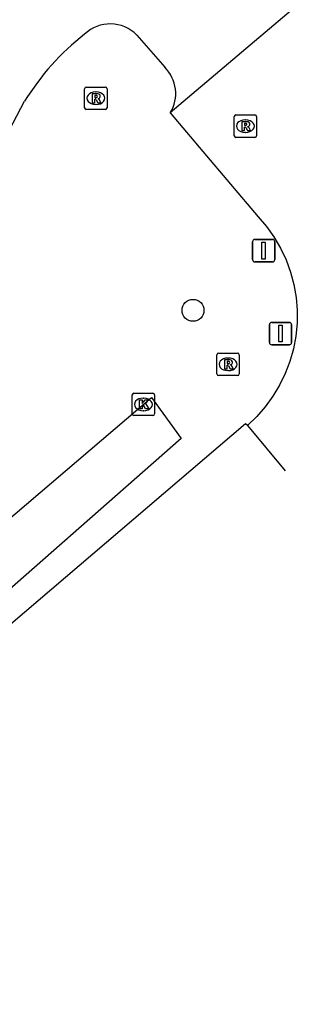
# Model space of a CAD drawing. Extents: x 155018 to 156648, y 383980 to 385733.
# Drawn here: x 156128 to 156140.39, y 384211.57 to 384255.88 of the extents above; entities that cross this region are included whole.
import ezdxf

# ---------------------------------------------------------------- set-up
doc = ezdxf.new("R2010")
doc.units = 0
for name, color, linetype in [('IMGEO_Afsluitpaal', 7, 'Continuous'), ('IMGEO_Boom', 7, 'Continuous'), ('IMGEO_Fietspad_gesloten', 7, 'Continuous'), ('IMGEO_Greppel_droge_sloot', 7, 'Continuous'), ('IMGEO_Kolk', 7, 'Continuous'), ('IMGEO_Rijbaan_lokaal_gesloten', 7, 'Continuous'), ('IMGEO_Rioolput', 7, 'Continuous')]:
    doc.layers.add(name, color=color, linetype=linetype)

msp = doc.modelspace()

# ---------------------------------------------------------------- linework, layer by layer
at = {"layer": 'IMGEO_Afsluitpaal'}
for p, q in [((156138.399, 384245.171), (156138.399, 384245.971)), ((156138.399, 384245.971), (156138.399, 384245.171)), ((156138.499, 384246.071), (156139.289, 384246.071)), ((156139.289, 384246.071), (156138.499, 384246.071)), ((156139.389, 384245.971), (156139.389, 384245.171)), ((156139.389, 384245.171), (156139.389, 384245.971)), ((156139.289, 384245.071), (156138.499, 384245.071)), ((156138.499, 384245.071), (156139.289, 384245.071)), ((156139.155, 384241.469), (156139.155, 384242.269)), ((156139.155, 384242.269), (156139.155, 384241.469)), ((156139.255, 384242.369), (156140.045, 384242.369)), ((156140.045, 384242.369), (156139.255, 384242.369)), ((156140.145, 384242.269), (156140.145, 384241.469)), ((156140.145, 384241.469), (156140.145, 384242.269)), ((156140.045, 384241.369), (156139.255, 384241.369)), ((156139.255, 384241.369), (156140.045, 384241.369))]:
    msp.add_line(p, q, dxfattribs=at)
for points in [[(156138.819, 384245.946), (156138.969, 384245.946), (156138.969, 384245.196), (156138.819, 384245.196), (156138.819, 384245.946)], [(156139.575, 384242.244), (156139.725, 384242.244), (156139.725, 384241.494), (156139.575, 384241.494), (156139.575, 384242.244)]]:
    msp.add_lwpolyline(points, dxfattribs=at)
for centre, start, end in [((156138.499, 384245.971), 90, 180), ((156138.499, 384245.971), 90, 180), ((156139.289, 384245.971), 0, 90), ((156139.289, 384245.971), 360, 90), ((156138.499, 384245.171), 180, 270), ((156138.499, 384245.171), 180, 270), ((156139.289, 384245.171), 270, 0), ((156139.289, 384245.171), 270, 0), ((156139.255, 384242.269), 90, 180), ((156139.255, 384242.269), 90, 180), ((156140.045, 384242.269), 0, 90), ((156140.045, 384242.269), 360, 90), ((156139.255, 384241.469), 180, 270), ((156139.255, 384241.469), 180, 270), ((156140.045, 384241.469), 270, 0), ((156140.045, 384241.469), 270, 0)]:
    msp.add_arc(centre, 0.1, start, end, dxfattribs=at)
at = {"layer": 'IMGEO_Boom'}
msp.add_circle((156135.738, 384242.906), 0.489, dxfattribs=at)
at = {"layer": 'IMGEO_Fietspad_gesloten'}
for points in [[(156133.234, 384255.195), (156134.475, 384253.763)], [(156127.028, 384250), (156128.218, 384252.245)]]:
    msp.add_lwpolyline(points, dxfattribs=at)
for centre, radius, start, end in [((156141.325, 384243.563), 19.303, 132.3171, 157.4665), ((156132.043, 384254.024), 1.67, 44.5093, 133.5329), ((156137.941, 384246.238), 11.428, 128.0734, 148.2918), ((156133.325, 384252.59), 1.643, 328.2491, 45.5717)]:
    msp.add_arc(centre, radius, start, end, dxfattribs=at)
at = {"layer": 'IMGEO_Greppel_droge_sloot'}
msp.add_lwpolyline([(156091.312, 384202.215), (156105.449, 384214.778), (156133.883, 384239.009), (156135.207, 384237.19), (156108.621, 384213.824), (156092.652, 384200.288), (156091.312, 384202.215)], dxfattribs=at)
at = {"layer": 'IMGEO_Kolk'}
for p, q in [((156133.026, 384238.28), (156133.026, 384239.132)), ((156133.101, 384239.206), (156133.953, 384239.206)), ((156134.027, 384239.132), (156134.027, 384238.28)), ((156133.514, 384238.986), (156133.539, 384238.986)), ((156133.537, 384238.426), (156133.512, 384238.426)), ((156133.953, 384238.206), (156133.101, 384238.206))]:
    msp.add_line(p, q, dxfattribs=at)
for points in [[(156133.026, 384238.28), (156133.026, 384239.132)], [(156133.101, 384239.206), (156133.953, 384239.206)], [(156134.027, 384239.132), (156134.027, 384238.28)], [(156133.347, 384238.906), (156133.47, 384238.906), (156133.47, 384238.755), (156133.6, 384238.906), (156133.764, 384238.906), (156133.618, 384238.755), (156133.771, 384238.506), (156133.619, 384238.506), (156133.534, 384238.67), (156133.47, 384238.603), (156133.47, 384238.506), (156133.347, 384238.506), (156133.347, 384238.906)], [(156133.953, 384238.206), (156133.101, 384238.206)]]:
    msp.add_lwpolyline(points, dxfattribs=at)
for centre, start, end in [((156133.103, 384239.13), 91.552, 178.448), ((156133.103, 384239.13), 91.552, 178.448), ((156133.951, 384239.13), 1.552, 88.448), ((156133.951, 384239.13), 1.552, 88.448), ((156133.103, 384238.282), 181.552, 268.448), ((156133.103, 384238.282), 181.552, 268.448), ((156133.951, 384238.282), 271.552, 358.448), ((156133.951, 384238.282), 271.552, 358.448)]:
    msp.add_arc(centre, 0.0765, start, end, dxfattribs=at)
for centre, major_axis, ratio, start_param, end_param in [((156133.513, 384238.706), (-0.387, 0.002), 0.722429, 4.712389, 7.853982), ((156133.538, 384238.706), (-0.39, 0.002), 0.717154, 1.570796, 4.712389)]:
    msp.add_ellipse(centre, major_axis=major_axis, ratio=ratio, start_param=start_param, end_param=end_param, dxfattribs=at)
at = {"layer": 'IMGEO_Rijbaan_lokaal_gesloten'}
for points in [[(156140.131, 384256.299), (156134.722, 384251.725)], [(156134.722, 384251.725), (156136.183, 384250), (156138.657, 384247.079), (156139.022, 384246.653), (156139.358, 384246.182), (156139.651, 384245.683), (156139.898, 384245.159), (156140.097, 384244.616), (156140.247, 384244.057), (156140.346, 384243.486), (156140.394, 384242.909), (156140.39, 384242.331), (156140.335, 384241.755), (156140.228, 384241.186), (156140.071, 384240.628), (156139.865, 384240.088), (156139.612, 384239.567), (156139.313, 384239.072), (156138.97, 384238.605), (156138.588, 384238.171), (156138.168, 384237.772)], [(156138.168, 384237.772), (156138.092, 384237.847), (156122.598, 384224.636), (156114.358, 384217.429), (156053.39, 384164.602)], [(156138.168, 384237.772), (156139.86, 384235.737)]]:
    msp.add_lwpolyline(points, dxfattribs=at)
at = {"layer": 'IMGEO_Rioolput'}
for p, q in [((156130.974, 384252.877), (156131.826, 384252.877)), ((156130.899, 384251.951), (156130.899, 384252.803)), ((156131.387, 384252.657), (156131.412, 384252.657)), ((156131.9, 384252.803), (156131.9, 384251.951)), ((156131.41, 384252.097), (156131.385, 384252.097)), ((156131.826, 384251.877), (156130.974, 384251.877)), ((156137.58, 384250.705), (156137.58, 384251.557)), ((156137.655, 384251.631), (156138.507, 384251.631)), ((156138.581, 384251.557), (156138.581, 384250.705)), ((156138.068, 384251.411), (156138.093, 384251.411)), ((156138.091, 384250.851), (156138.066, 384250.851)), ((156138.507, 384250.631), (156137.655, 384250.631)), ((156136.807, 384240.072), (156136.807, 384240.924)), ((156136.882, 384240.998), (156137.734, 384240.998)), ((156137.808, 384240.924), (156137.808, 384240.072)), ((156137.295, 384240.778), (156137.32, 384240.778)), ((156137.318, 384240.218), (156137.293, 384240.218)), ((156137.734, 384239.998), (156136.882, 384239.998))]:
    msp.add_line(p, q, dxfattribs=at)
for points in [[(156130.974, 384252.877), (156131.826, 384252.877)], [(156130.899, 384251.951), (156130.899, 384252.803)], [(156131.488, 384252.575), (156131.236, 384252.577), (156131.236, 384252.177)], [(156131.414, 384252.496), (156131.36, 384252.496), (156131.36, 384252.415)], [(156131.9, 384252.803), (156131.9, 384251.951)], [(156131.236, 384252.177), (156131.36, 384252.177), (156131.36, 384252.339), (156131.371, 384252.339)], [(156131.36, 384252.415), (156131.412, 384252.415)], [(156131.418, 384252.31), (156131.489, 384252.177), (156131.629, 384252.177), (156131.564, 384252.303)], [(156131.826, 384251.877), (156130.974, 384251.877)], [(156137.58, 384250.705), (156137.58, 384251.557)], [(156137.655, 384251.631), (156138.507, 384251.631)], [(156138.581, 384251.557), (156138.581, 384250.705)], [(156138.169, 384251.329), (156137.917, 384251.331), (156137.917, 384250.931)], [(156137.917, 384250.931), (156138.041, 384250.931), (156138.041, 384251.093), (156138.052, 384251.093)], [(156138.095, 384251.25), (156138.041, 384251.25), (156138.041, 384251.169)], [(156138.041, 384251.169), (156138.093, 384251.169)], [(156138.099, 384251.064), (156138.17, 384250.931), (156138.31, 384250.931), (156138.245, 384251.057)], [(156138.507, 384250.631), (156137.655, 384250.631)], [(156136.807, 384240.072), (156136.807, 384240.924)], [(156136.882, 384240.998), (156137.734, 384240.998)], [(156137.808, 384240.924), (156137.808, 384240.072)], [(156137.396, 384240.696), (156137.144, 384240.698), (156137.144, 384240.298)], [(156137.144, 384240.298), (156137.268, 384240.298), (156137.268, 384240.46), (156137.279, 384240.46)], [(156137.322, 384240.617), (156137.268, 384240.617), (156137.268, 384240.536)], [(156137.268, 384240.536), (156137.32, 384240.536)], [(156137.326, 384240.431), (156137.397, 384240.298), (156137.537, 384240.298), (156137.472, 384240.424)], [(156137.734, 384239.998), (156136.882, 384239.998)]]:
    msp.add_lwpolyline(points, dxfattribs=at)
for centre, radius, start, end in [((156130.976, 384252.801), 0.0765, 91.552, 178.448), ((156130.976, 384252.801), 0.0765, 91.552, 178.448), ((156131.824, 384252.801), 0.0765, 1.552, 88.448), ((156131.824, 384252.801), 0.0765, 1.552, 88.448), ((156131.396, 384252.604), 0.19, 274.7715, 282.9687), ((156131.42, 384252.4), 0.0964, 77.0061, 93.1865), ((156131.434, 384252.457), 0.0378, 276.6634, 79.6772), ((156131.487, 384252.465), 0.109, 350.3612, 89.416), ((156131.485, 384252.465), 0.112, 277.5842, 350.9817), ((156131.37, 384252.286), 0.0533, 26.0293, 88.6989), ((156131.469, 384252.25), 0.108, 29.5134, 73.7905), ((156130.976, 384251.953), 0.0765, 181.552, 268.448), ((156130.976, 384251.953), 0.0765, 181.552, 268.448), ((156131.824, 384251.953), 0.0765, 271.552, 358.448), ((156131.824, 384251.953), 0.0765, 271.552, 358.448), ((156137.657, 384251.555), 0.0765, 91.552, 178.448), ((156137.657, 384251.555), 0.0765, 91.552, 178.448), ((156138.505, 384251.555), 0.0765, 1.552, 88.448), ((156138.505, 384251.555), 0.0765, 1.552, 88.448), ((156138.051, 384251.04), 0.0533, 26.0293, 88.6989), ((156138.077, 384251.358), 0.19, 274.7715, 282.9687), ((156138.101, 384251.154), 0.0964, 77.0061, 93.1865), ((156138.115, 384251.211), 0.0378, 276.6634, 79.6772), ((156138.168, 384251.219), 0.109, 350.3612, 89.416), ((156138.166, 384251.219), 0.112, 277.5842, 350.9817), ((156138.15, 384251.004), 0.108, 29.5134, 73.7905), ((156137.657, 384250.707), 0.0765, 181.552, 268.448), ((156137.657, 384250.707), 0.0765, 181.552, 268.448), ((156138.505, 384250.707), 0.0765, 271.552, 358.448), ((156138.505, 384250.707), 0.0765, 271.552, 358.448), ((156136.884, 384240.922), 0.0765, 91.552, 178.448), ((156136.884, 384240.922), 0.0765, 91.552, 178.448), ((156137.732, 384240.922), 0.0765, 1.552, 88.448), ((156137.732, 384240.922), 0.0765, 1.552, 88.448), ((156137.278, 384240.407), 0.0533, 26.0293, 88.6989), ((156137.304, 384240.725), 0.19, 274.7715, 282.9687), ((156137.328, 384240.521), 0.0964, 77.0061, 93.1865), ((156137.342, 384240.578), 0.0378, 276.6634, 79.6772), ((156137.395, 384240.586), 0.109, 350.3612, 89.416), ((156137.393, 384240.586), 0.112, 277.5842, 350.9817), ((156137.377, 384240.371), 0.108, 29.5134, 73.7905), ((156136.884, 384240.074), 0.0765, 181.552, 268.448), ((156136.884, 384240.074), 0.0765, 181.552, 268.448), ((156137.732, 384240.074), 0.0765, 271.552, 358.448), ((156137.732, 384240.074), 0.0765, 271.552, 358.448)]:
    msp.add_arc(centre, radius, start, end, dxfattribs=at)
for centre, major_axis, ratio, start_param, end_param in [((156131.386, 384252.377), (-0.387, 0.002), 0.722429, 4.712389, 7.853982), ((156131.411, 384252.377), (-0.39, 0.002), 0.717154, 1.570796, 4.712389), ((156138.067, 384251.131), (-0.387, 0.002), 0.722429, 4.712389, 7.853982), ((156138.092, 384251.131), (-0.39, 0.002), 0.717154, 1.570796, 4.712389), ((156137.294, 384240.498), (-0.387, 0.002), 0.722429, 4.712389, 7.853982), ((156137.319, 384240.498), (-0.39, 0.002), 0.717154, 1.570796, 4.712389)]:
    msp.add_ellipse(centre, major_axis=major_axis, ratio=ratio, start_param=start_param, end_param=end_param, dxfattribs=at)

doc.saveas('drawing.dxf')
